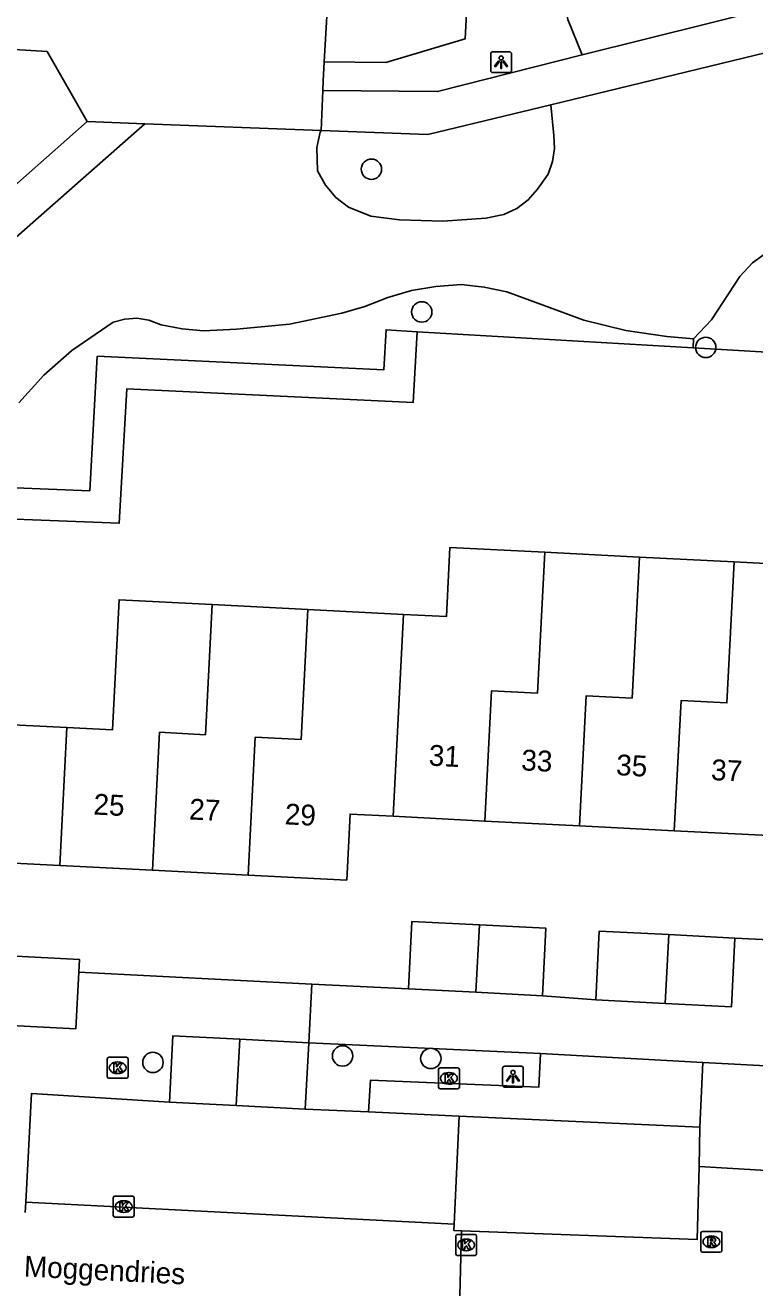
# Model space of a CAD drawing. Extents: x 162990 to 165007, y 383433 to 384336.
# Drawn here: x 164524.6 to 164559.6, y 383601.4 to 383662 of the extents above; entities that cross this region are included whole.
import ezdxf

# ---------------------------------------------------------------- set-up
doc = ezdxf.new("R2010")
doc.units = 0
for name, color, linetype in [('IMGEO_Boom', 7, 'Continuous'), ('IMGEO_Groenvoorziening', 7, 'Continuous'), ('IMGEO_Kolk', 7, 'Continuous'), ('IMGEO_Lichtpunt', 7, 'Continuous'), ('IMGEO_Openbare_ruimte_label', 7, 'Continuous'), ('IMGEO_Pand', 7, 'Continuous'), ('IMGEO_Pand_nummerreeks', 7, 'Continuous'), ('IMGEO_Parkeervlak_open', 7, 'Continuous'), ('IMGEO_Rijbaan_lokaal_open', 7, 'Continuous'), ('IMGEO_Rioolput', 7, 'Continuous'), ('IMGEO_Voetpad_gesloten', 7, 'Continuous'), ('IMGEO_Voetpad_open', 7, 'Continuous')]:
    doc.layers.add(name, color=color, linetype=linetype)

msp = doc.modelspace()

# ---------------------------------------------------------------- linework, layer by layer
at = {"layer": 'IMGEO_Boom'}
for centre in [(164541.185, 383655.074), (164543.597, 383648.228), (164557.21, 383646.528), (164539.801, 383612.549), (164530.711, 383612.238), (164544.03, 383612.428)]:
    msp.add_circle(centre, 0.489, dxfattribs=at)
at = {"layer": 'IMGEO_Groenvoorziening'}
for points in [[(164538.916, 383660.219), (164541.88, 383660.186), (164545.67, 383661.326), (164546.856, 383683.886)], [(164550.265, 383674.579), (164549.993, 383673.389), (164549.847, 383672.178), (164549.828, 383670.958), (164549.75, 383668.821), (164549.906, 383666.148), (164550.339, 383663.507), (164550.598, 383662.249), (164551.284, 383660.555)], [(164538.773, 383656.926), (164538.734, 383656.859), (164538.565, 383656.124), (164538.605, 383654.997), (164538.98, 383654.304), (164539.479, 383653.722), (164540.088, 383653.256), (164541.148, 383652.819), (164542.537, 383652.648), (164544.6, 383652.577), (164546.66, 383652.722), (164547.535, 383652.898), (164548.156, 383653.19), (164548.702, 383653.605), (164549.151, 383654.125), (164549.648, 383654.845), (164549.868, 383655.438), (164549.96, 383656.064), (164549.92, 383656.696), (164549.78, 383658.162)], [(164570.762, 383645.678), (164570.394, 383646.993), (164569.888, 383648.531), (164568.567, 383651.833), (164566.601, 383653.242), (164564.765, 383653.466), (164564.747, 383653.468), (164562.849, 383653.054), (164559.451, 383650.586), (164558.836, 383649.931), (164557.49, 383647.857), (164556.617, 383646.94)], [(164524.28, 383643.872), (164525.488, 383645.19), (164526.827, 383646.375), (164528.804, 383647.734), (164529.36, 383647.889), (164529.936, 383647.925), (164530.507, 383647.841), (164531.103, 383647.612), (164532.108, 383647.416), (164533.129, 383647.326), (164534.711, 383647.398), (164537.258, 383647.65), (164539.766, 383648.168), (164540.875, 383648.486), (164541.973, 383648.928), (164543.111, 383649.253), (164544.277, 383649.457), (164545.489, 383649.538), (164546.593, 383649.421), (164547.679, 383649.188), (164549.421, 383648.551), (164551.37, 383647.841), (164553.382, 383647.339), (164555.337, 383647.059), (164556.617, 383646.94)], [(164543.384, 383647.282), (164543.179, 383643.882), (164529.455, 383644.536), (164529.095, 383638.097), (164519.949, 383638.451)], [(164543.384, 383647.282), (164541.887, 383647.372), (164541.771, 383645.451), (164528.04, 383646.105), (164527.68, 383639.654), (164522.118, 383639.875)], [(164556.612, 383646.507), (164543.384, 383647.282)], [(164556.617, 383646.94), (164556.612, 383646.507)], [(164556.612, 383646.507), (164570.762, 383645.678)]]:
    msp.add_lwpolyline(points, dxfattribs=at)
at = {"layer": 'IMGEO_Kolk'}
for p, q in [((164528.518, 383611.558), (164528.518, 383612.41)), ((164528.593, 383612.484), (164529.445, 383612.484)), ((164529.519, 383612.41), (164529.519, 383611.558)), ((164529.006, 383612.264), (164529.031, 383612.264)), ((164544.397, 383611.048), (164544.397, 383611.9)), ((164544.472, 383611.974), (164545.324, 383611.974)), ((164544.885, 383611.754), (164544.91, 383611.754)), ((164545.398, 383611.9), (164545.398, 383611.048)), ((164529.445, 383611.484), (164528.593, 383611.484)), ((164529.029, 383611.704), (164529.004, 383611.704)), ((164544.908, 383611.194), (164544.883, 383611.194)), ((164545.324, 383610.974), (164544.472, 383610.974)), ((164528.808, 383604.898), (164528.808, 383605.75)), ((164528.883, 383605.824), (164529.735, 383605.824)), ((164529.809, 383605.75), (164529.809, 383604.898)), ((164529.296, 383605.604), (164529.321, 383605.604)), ((164529.735, 383604.824), (164528.883, 383604.824)), ((164529.319, 383605.044), (164529.294, 383605.044)), ((164545.225, 383603.06), (164545.225, 383603.912)), ((164545.3, 383603.986), (164546.152, 383603.986)), ((164546.226, 383603.912), (164546.226, 383603.06)), ((164545.713, 383603.766), (164545.738, 383603.766)), ((164546.152, 383602.986), (164545.3, 383602.986)), ((164545.736, 383603.206), (164545.711, 383603.206))]:
    msp.add_line(p, q, dxfattribs=at)
for points in [[(164528.518, 383611.558), (164528.518, 383612.41)], [(164528.593, 383612.484), (164529.445, 383612.484)], [(164529.519, 383612.41), (164529.519, 383611.558)], [(164528.839, 383612.184), (164528.962, 383612.184), (164528.962, 383612.033), (164529.092, 383612.184), (164529.256, 383612.184), (164529.11, 383612.033), (164529.263, 383611.784), (164529.111, 383611.784), (164529.026, 383611.948), (164528.962, 383611.881), (164528.962, 383611.784), (164528.839, 383611.784), (164528.839, 383612.184)], [(164544.397, 383611.048), (164544.397, 383611.9)], [(164544.472, 383611.974), (164545.324, 383611.974)], [(164545.398, 383611.9), (164545.398, 383611.048)], [(164529.445, 383611.484), (164528.593, 383611.484)], [(164544.718, 383611.674), (164544.841, 383611.674), (164544.841, 383611.523), (164544.971, 383611.674), (164545.135, 383611.674), (164544.989, 383611.523), (164545.142, 383611.274), (164544.99, 383611.274), (164544.905, 383611.438), (164544.841, 383611.371), (164544.841, 383611.274), (164544.718, 383611.274), (164544.718, 383611.674)], [(164545.324, 383610.974), (164544.472, 383610.974)], [(164528.808, 383604.898), (164528.808, 383605.75)], [(164528.883, 383605.824), (164529.735, 383605.824)], [(164529.809, 383605.75), (164529.809, 383604.898)], [(164529.129, 383605.524), (164529.252, 383605.524), (164529.252, 383605.373), (164529.382, 383605.524), (164529.546, 383605.524), (164529.4, 383605.373), (164529.553, 383605.124), (164529.401, 383605.124), (164529.316, 383605.288), (164529.252, 383605.221), (164529.252, 383605.124), (164529.129, 383605.124), (164529.129, 383605.524)], [(164529.735, 383604.824), (164528.883, 383604.824)], [(164545.225, 383603.06), (164545.225, 383603.912)], [(164545.3, 383603.986), (164546.152, 383603.986)], [(164546.226, 383603.912), (164546.226, 383603.06)], [(164545.546, 383603.686), (164545.669, 383603.686), (164545.669, 383603.535), (164545.799, 383603.686), (164545.963, 383603.686), (164545.817, 383603.535), (164545.97, 383603.286), (164545.818, 383603.286), (164545.733, 383603.45), (164545.669, 383603.383), (164545.669, 383603.286), (164545.546, 383603.286), (164545.546, 383603.686)], [(164546.152, 383602.986), (164545.3, 383602.986)]]:
    msp.add_lwpolyline(points, dxfattribs=at)
for centre, start, end in [((164528.595, 383612.408), 91.55205, 178.44795), ((164528.595, 383612.408), 91.55205, 178.44795), ((164529.443, 383612.408), 1.55205, 88.44795), ((164529.443, 383612.408), 1.55205, 88.44795), ((164544.474, 383611.898), 91.55205, 178.44795), ((164544.474, 383611.898), 91.55205, 178.44795), ((164545.322, 383611.898), 1.55205, 88.44795), ((164545.322, 383611.898), 1.55205, 88.44795), ((164528.595, 383611.56), 181.55205, 268.44795), ((164528.595, 383611.56), 181.55205, 268.44795), ((164529.443, 383611.56), 271.55205, 358.44795), ((164529.443, 383611.56), 271.55205, 358.44795), ((164544.474, 383611.05), 181.55205, 268.44795), ((164544.474, 383611.05), 181.55205, 268.44795), ((164545.322, 383611.05), 271.55205, 358.44795), ((164545.322, 383611.05), 271.55205, 358.44795), ((164528.885, 383605.748), 91.55205, 178.44795), ((164528.885, 383605.748), 91.55205, 178.44795), ((164529.733, 383605.748), 1.55205, 88.44795), ((164529.733, 383605.748), 1.55205, 88.44795), ((164528.885, 383604.9), 181.55205, 268.44795), ((164528.885, 383604.9), 181.55205, 268.44795), ((164529.733, 383604.9), 271.55205, 358.44795), ((164529.733, 383604.9), 271.55205, 358.44795), ((164545.302, 383603.91), 91.55205, 178.44795), ((164545.302, 383603.91), 91.55205, 178.44795), ((164546.15, 383603.91), 1.55205, 88.44795), ((164546.15, 383603.91), 1.55205, 88.44795), ((164545.302, 383603.062), 181.55205, 268.44795), ((164545.302, 383603.062), 181.55205, 268.44795), ((164546.15, 383603.062), 271.55205, 358.44795), ((164546.15, 383603.062), 271.55205, 358.44795)]:
    msp.add_arc(centre, 0.0765, start, end, dxfattribs=at)
for centre, major_axis, ratio, start_param, end_param in [((164529.005, 383611.984), (-0.387, 0.002), 0.722429, 4.712389, 7.853982), ((164529.03, 383611.984), (-0.39, 0.002), 0.717154, 1.570796, 4.712389), ((164544.884, 383611.474), (-0.387, 0.002), 0.722429, 4.712389, 7.853982), ((164544.909, 383611.474), (-0.39, 0.002), 0.717154, 1.570796, 4.712389), ((164529.295, 383605.324), (-0.387, 0.002), 0.722429, 4.712389, 7.853982), ((164529.32, 383605.324), (-0.39, 0.002), 0.717154, 1.570796, 4.712389), ((164545.712, 383603.486), (-0.387, 0.002), 0.722429, 4.712389, 7.853982), ((164545.737, 383603.486), (-0.39, 0.002), 0.717154, 1.570796, 4.712389)]:
    msp.add_ellipse(centre, major_axis=major_axis, ratio=ratio, start_param=start_param, end_param=end_param, dxfattribs=at)
at = {"layer": 'IMGEO_Lichtpunt'}
for p, q in [((164546.903, 383660.611), (164546.903, 383659.804)), ((164546.903, 383660.611), (164546.903, 383659.804)), ((164547.805, 383660.706), (164546.997, 383660.706)), ((164547.805, 383660.706), (164546.997, 383660.706)), ((164547.899, 383659.804), (164547.899, 383660.611)), ((164547.899, 383659.804), (164547.899, 383660.611)), ((164546.997, 383659.71), (164547.805, 383659.71)), ((164546.997, 383659.71), (164547.805, 383659.71)), ((164547.468, 383611.959), (164547.468, 383611.152)), ((164547.468, 383611.959), (164547.468, 383611.152)), ((164548.37, 383612.054), (164547.562, 383612.054)), ((164548.37, 383612.054), (164547.562, 383612.054)), ((164548.464, 383611.152), (164548.464, 383611.959)), ((164548.464, 383611.152), (164548.464, 383611.959)), ((164547.562, 383611.058), (164548.37, 383611.058)), ((164547.562, 383611.058), (164548.37, 383611.058))]:
    msp.add_line(p, q, dxfattribs=at)
for points in [[(164547.277, 383660.275), (164547.316, 383660.247), (164547.128, 383659.985), (164547.09, 383660.012), (164547.277, 383660.275)], [(164547.379, 383660.227), (164547.426, 383660.227), (164547.426, 383659.905), (164547.379, 383659.905), (164547.379, 383660.227)], [(164547.489, 383660.247), (164547.527, 383660.274), (164547.714, 383660.012), (164547.675, 383659.984), (164547.489, 383660.247)], [(164547.842, 383611.623), (164547.881, 383611.595), (164547.693, 383611.333), (164547.655, 383611.36), (164547.842, 383611.623)], [(164547.944, 383611.575), (164547.991, 383611.575), (164547.991, 383611.253), (164547.944, 383611.253), (164547.944, 383611.575)], [(164548.054, 383611.595), (164548.092, 383611.622), (164548.279, 383611.36), (164548.24, 383611.332), (164548.054, 383611.595)]]:
    msp.add_lwpolyline(points, dxfattribs=at)
for centre in [(164547.402, 383660.409), (164547.967, 383611.757)]:
    msp.add_circle(centre, 0.0994, dxfattribs=at)
for centre, start, end in [((164546.997, 383660.611), 90, 180), ((164546.997, 383660.611), 90, 180), ((164547.805, 383660.611), 0, 90), ((164547.805, 383660.611), 0, 90), ((164546.997, 383659.804), 180, 270), ((164546.997, 383659.804), 180, 270), ((164547.805, 383659.804), 270, 0), ((164547.805, 383659.804), 270, 360), ((164547.562, 383611.959), 90, 180), ((164547.562, 383611.959), 90, 180), ((164548.37, 383611.959), 0, 90), ((164548.37, 383611.959), 0, 90), ((164547.562, 383611.152), 180, 270), ((164547.562, 383611.152), 180, 270), ((164548.37, 383611.152), 270, 0), ((164548.37, 383611.152), 270, 360)]:
    msp.add_arc(centre, 0.0946, start, end, dxfattribs=at)
at = {"layer": 'IMGEO_Pand'}
for points in [[(164542.718, 383633.726), (164544.78, 383633.62), (164544.95, 383636.94), (164549.49, 383636.707)], [(164549.49, 383636.707), (164549.14, 383629.948), (164546.943, 383630.062), (164546.619, 383623.816)], [(164549.49, 383636.707), (164554.03, 383636.474)], [(164551.16, 383623.582), (164551.483, 383629.827), (164553.68, 383629.713), (164554.03, 383636.474)], [(164554.03, 383636.474), (164558.57, 383636.241)], [(164555.699, 383623.35), (164556.023, 383629.592), (164558.22, 383629.478), (164558.57, 383636.241)], [(164558.57, 383636.241), (164563.11, 383636.008)], [(164526.585, 383628.296), (164528.769, 383628.184), (164529.09, 383634.425), (164533.548, 383634.196)], [(164533.548, 383634.196), (164533.228, 383627.956), (164531.031, 383628.069), (164530.691, 383621.46)], [(164533.548, 383634.196), (164538.133, 383633.961)], [(164535.276, 383621.224), (164535.616, 383627.834), (164537.813, 383627.721), (164538.133, 383633.961)], [(164538.133, 383633.961), (164542.718, 383633.726)], [(164542.718, 383633.726), (164542.222, 383624.041)], [(164522.022, 383628.53), (164526.585, 383628.296)], [(164526.246, 383621.688), (164526.585, 383628.296)], [(164542.222, 383624.041), (164540.162, 383624.147), (164540, 383620.982), (164535.276, 383621.224)], [(164546.619, 383623.816), (164542.222, 383624.041)], [(164551.16, 383623.582), (164546.619, 383623.816)], [(164555.699, 383623.35), (164551.16, 383623.582)], [(164560.239, 383623.116), (164555.699, 383623.35)], [(164526.246, 383621.688), (164524.061, 383621.8), (164523.833, 383617.345), (164527.191, 383617.173), (164527.159, 383616.559)], [(164530.691, 383621.46), (164526.246, 383621.688)], [(164535.276, 383621.224), (164530.691, 383621.46)], [(164542.957, 383615.767), (164543.123, 383618.999), (164546.361, 383618.833)], [(164546.361, 383618.833), (164546.193, 383615.601)], [(164546.361, 383618.833), (164549.544, 383618.67), (164549.378, 383615.437)], [(164551.933, 383615.237), (164552.103, 383618.537), (164555.44, 383618.366)], [(164555.44, 383618.366), (164555.269, 383615.066)], [(164558.605, 383618.203), (164558.436, 383614.904), (164555.269, 383615.066)], [(164555.44, 383618.366), (164558.605, 383618.203)], [(164527.159, 383616.559), (164527.02, 383613.855), (164523.617, 383614.03)], [(164546.193, 383615.601), (164542.957, 383615.767)], [(164549.378, 383615.437), (164546.193, 383615.601)], [(164555.269, 383615.066), (164551.933, 383615.237)], [(164531.508, 383610.333), (164531.671, 383613.517), (164534.871, 383613.353)], [(164534.707, 383610.169), (164534.871, 383613.353)], [(164534.871, 383613.353), (164538.176, 383613.183)], [(164538.176, 383613.183), (164538.013, 383609.999)], [(164531.508, 383610.333), (164534.707, 383610.169)], [(164534.707, 383610.169), (164538.013, 383609.999)]]:
    msp.add_lwpolyline(points, dxfattribs=at)
at = {"layer": 'IMGEO_Parkeervlak_open'}
for points in [[(164541.042, 383609.861), (164545.386, 383609.664)], [(164545.386, 383609.664), (164545.15, 383604.476)], [(164556.919, 383609.141), (164545.386, 383609.664)]]:
    msp.add_lwpolyline(points, dxfattribs=at)
at = {"layer": 'IMGEO_Rijbaan_lokaal_open'}
for points in [[(164545.495, 383604.162), (164556.79, 383603.742), (164556.887, 383607.24)], [(164556.887, 383607.24), (164560.397, 383607.047)], [(164524.616, 383605.53), (164524.591, 383605.046)], [(164545.15, 383604.476), (164524.616, 383605.53)], [(164545.15, 383604.476), (164545.137, 383604.177), (164545.495, 383604.162)], [(164545.495, 383604.162), (164545.356, 383598.562)]]:
    msp.add_lwpolyline(points, dxfattribs=at)
at = {"layer": 'IMGEO_Rioolput'}
for p, q in [((164556.978, 383603.211), (164556.978, 383604.063)), ((164557.053, 383604.137), (164557.905, 383604.137)), ((164557.466, 383603.917), (164557.491, 383603.917)), ((164557.979, 383604.063), (164557.979, 383603.211)), ((164557.489, 383603.357), (164557.464, 383603.357)), ((164557.905, 383603.137), (164557.053, 383603.137))]:
    msp.add_line(p, q, dxfattribs=at)
for points in [[(164556.978, 383603.211), (164556.978, 383604.063)], [(164557.053, 383604.137), (164557.905, 383604.137)], [(164557.979, 383604.063), (164557.979, 383603.211)], [(164557.567, 383603.835), (164557.315, 383603.837), (164557.315, 383603.437)], [(164557.315, 383603.437), (164557.439, 383603.437), (164557.439, 383603.599), (164557.45, 383603.599)], [(164557.493, 383603.756), (164557.439, 383603.756), (164557.439, 383603.675)], [(164557.439, 383603.675), (164557.491, 383603.675)], [(164557.497, 383603.57), (164557.568, 383603.437), (164557.708, 383603.437), (164557.643, 383603.563)], [(164557.905, 383603.137), (164557.053, 383603.137)]]:
    msp.add_lwpolyline(points, dxfattribs=at)
for centre, radius, start, end in [((164557.055, 383604.061), 0.0765, 91.55205, 178.44795), ((164557.055, 383604.061), 0.0765, 91.55205, 178.44795), ((164557.903, 383604.061), 0.0765, 1.55205, 88.44795), ((164557.903, 383604.061), 0.0765, 1.55205, 88.44795), ((164557.449, 383603.546), 0.0533, 26.02933, 88.69889), ((164557.475, 383603.864), 0.19, 274.7715, 282.96867), ((164557.499, 383603.66), 0.0964, 77.00612, 93.18647), ((164557.513, 383603.717), 0.0378, 276.66336, 79.67722), ((164557.566, 383603.725), 0.109, 350.36119, 89.41601), ((164557.564, 383603.725), 0.112, 277.58423, 350.98172), ((164557.548, 383603.51), 0.108, 29.51342, 73.79051), ((164557.055, 383603.213), 0.0765, 181.55205, 268.44795), ((164557.055, 383603.213), 0.0765, 181.55205, 268.44795), ((164557.903, 383603.213), 0.0765, 271.55205, 358.44795), ((164557.903, 383603.213), 0.0765, 271.55205, 358.44795)]:
    msp.add_arc(centre, radius, start, end, dxfattribs=at)
for centre, major_axis, ratio, start_param, end_param in [((164557.465, 383603.637), (-0.387, 0.002), 0.722429, 4.712389, 7.853982), ((164557.49, 383603.637), (-0.39, 0.002), 0.717154, 1.570796, 4.712389)]:
    msp.add_ellipse(centre, major_axis=major_axis, ratio=ratio, start_param=start_param, end_param=end_param, dxfattribs=at)
at = {"layer": 'IMGEO_Voetpad_gesloten'}
for points in [[(164560.477, 383662.848), (164551.284, 383660.555)], [(164549.78, 383658.162), (164560.653, 383660.806)], [(164551.284, 383660.555), (164544.354, 383658.801), (164538.847, 383658.857)], [(164538.847, 383658.857), (164538.773, 383656.926)], [(164538.773, 383656.926), (164543.883, 383656.74), (164549.78, 383658.162)]]:
    msp.add_lwpolyline(points, dxfattribs=at)
at = {"layer": 'IMGEO_Voetpad_open'}
for points in [[(164539.154, 383664.395), (164539.009, 383661.853), (164538.916, 383660.219)], [(164527.551, 383657.362), (164525.64, 383660.718), (164516.747, 383661.269)], [(164538.847, 383658.857), (164538.864, 383659.311), (164538.916, 383660.219)], [(164530.32, 383657.256), (164516.215, 383644.834)], [(164517.797, 383648.738), (164527.551, 383657.362)], [(164530.32, 383657.256), (164527.551, 383657.362)], [(164538.773, 383656.926), (164530.32, 383657.256)], [(164566.607, 383625.687), (164566.169, 383617.833), (164558.605, 383618.203)], [(164538.32, 383615.999), (164527.159, 383616.559)], [(164538.32, 383615.999), (164538.176, 383613.183)], [(164542.957, 383615.767), (164538.32, 383615.999)], [(164551.933, 383615.237), (164549.378, 383615.437)], [(164538.176, 383613.183), (164549.288, 383612.66)], [(164549.288, 383612.66), (164549.208, 383611.044), (164541.142, 383611.394), (164541.042, 383609.861)], [(164549.288, 383612.66), (164557.064, 383612.238)], [(164557.064, 383612.238), (164556.919, 383609.141)], [(164560.995, 383612.024), (164557.064, 383612.238)], [(164524.616, 383605.53), (164524.882, 383610.741), (164531.508, 383610.333)], [(164538.013, 383609.999), (164541.042, 383609.861)], [(164556.919, 383609.141), (164556.887, 383607.24)]]:
    msp.add_lwpolyline(points, dxfattribs=at)

# ---------------------------------------------------------------- texts
at = {"layer": 'IMGEO_Openbare_ruimte_label'}
msp.add_text('Moggendries', height=1, rotation=357.19195, dxfattribs=at).set_placement((164524.51, 383601.972))
at = {"layer": 'IMGEO_Pand_nummerreeks'}
for s, rotation, p in [('31', 357.06167, (164543.913, 383626.478)), ('33', 357.06167, (164548.348, 383626.25)), ('35', 357.06167, (164552.896, 383626.017)), ('37', 357.06167, (164557.444, 383625.783)), ('25', 357.06156, (164527.842, 383624.13)), ('27', 357.06156, (164532.427, 383623.894)), ('29', 357.06156, (164537.011, 383623.659))]:
    msp.add_text(s, height=1, rotation=rotation, dxfattribs=at).set_placement(p)

doc.saveas('drawing.dxf')
